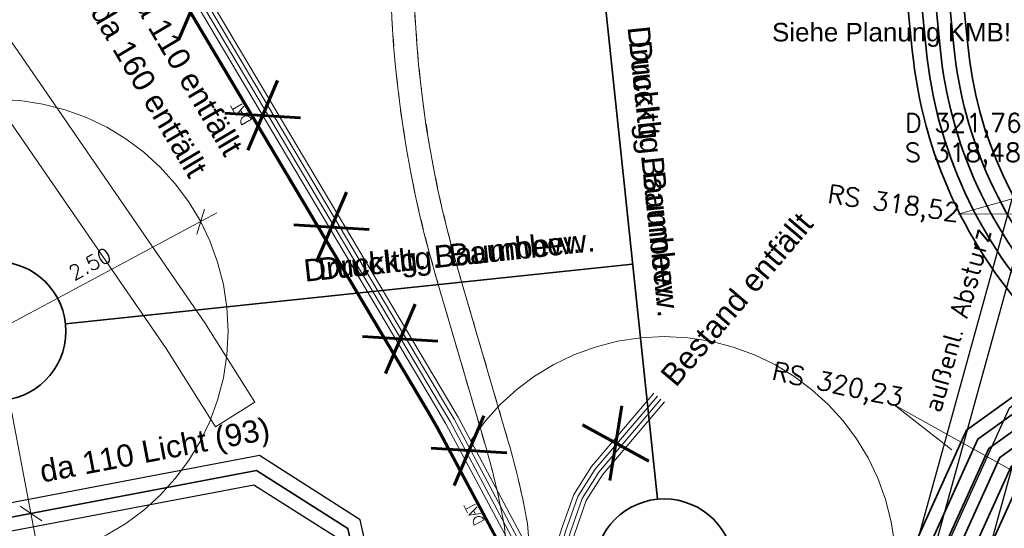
# Model space of a CAD drawing. Header units: metres. Extents: x -502 to 161, y -108 to 174.
# Tile 289 of 656: x -204 to -194, y 3 to 8. Entities that reach past the tile are written whole.
import ezdxf

# ---------------------------------------------------------------- set-up
doc = ezdxf.new("R2010")
doc.units = ezdxf.units.M
doc.header["$LTSCALE"] = 0.1
doc.linetypes.add('103', pattern=[0.16875, 0.125, -0.01875, 0.00625, -0.01875])
doc.linetypes.add('237', pattern=[93, 75, -18])
for name, color, linetype in [('BRI31-005.05-5p02-Koordinierung Lageplan 4. BA ZOB West 2022-06-15', 7, 'Continuous'), ('BRI31-005.06-5f07-Koordinierung Lageplan 4. BA ZOB Fernbusbahnh', 7, 'Continuous'), ('BRI31-005.07-5f08-Koordinierung Lageplan 4. BA Radstation - Seeterrasse 2023-05-31', 7, 'Continuous')]:
    doc.layers.add(name, color=color, linetype=linetype)
doc.styles.add('Arial', font='arial.ttf')
doc.styles.add('Txt', font='txt_____.ttf')

# ---------------------------------------------------------------- blocks, each defined once
blk = doc.blocks.new('1000DAT')
at = {"color": 114, "linetype": 'Continuous', "lineweight": 13, "true_color": 0x00994c, "transparency": 33554687}
for p, q in [((4.589, 0.775), (4.589, 0.173)), ((5.348, 0.777), (5.795, 0.777)), ((5.561, 0.775), (5.561, 0.173)), ((5.077, 0.435), (5.312, 0.435))]:
    blk.add_line(p, q, dxfattribs=at)
at = {"color": 114, "linetype": 'Continuous', "lineweight": 13, "true_color": 0x00994c, "transparency": 33554687, "flags": 128}
blk.add_lwpolyline([(4.589, 0.775, -0.445229), (4.924, 0.474, -0.445229), (4.589, 0.173)], format="xyb", dxfattribs=at)
blk.add_lwpolyline([(4.984, 0.174), (5.199, 0.775), (5.401, 0.174)], dxfattribs=at)

msp = doc.modelspace()

# ---------------------------------------------------------------- linework, layer by layer
at = {"layer": 'BRI31-005.05-5p02-Koordinierung Lageplan 4. BA ZOB West 2022-06-15', "color": 142, "linetype": 'Continuous', "lineweight": 35, "true_color": 0x0099cc, "transparency": 33554687}
for p, q in [((-198.199, 9.951), (-197.473, 3.069)), ((-197.741, 5.605), (-203.858, 4.96))]:
    msp.add_line(p, q, dxfattribs=at)
at = {"layer": 'BRI31-005.05-5p02-Koordinierung Lageplan 4. BA ZOB West 2022-06-15', "color": 1, "linetype": 'Continuous', "lineweight": 13, "true_color": 0xff0000, "transparency": 33554687}
for p, q in [((-193.201, 6.437), (-194.23, 6.143)), ((-192.842, 6.151), (-194.23, 6.143)), ((-194.297, 3.602), (-194.919, 4.088)), ((-194.919, 4.088), (-193.638, 3.373))]:
    msp.add_line(p, q, dxfattribs=at)
at = {"layer": 'BRI31-005.05-5p02-Koordinierung Lageplan 4. BA ZOB West 2022-06-15', "color": 91, "linetype": 'Continuous', "lineweight": 25, "true_color": 0x7fff7f, "transparency": 33554687}
msp.add_line((-197.354, -10.025), (-192.89, 6.164), dxfattribs=at)
at = {"layer": 'BRI31-005.05-5p02-Koordinierung Lageplan 4. BA ZOB West 2022-06-15', "color": 7, "linetype": 'Continuous', "lineweight": 35, "transparency": 33554687, "flags": 128}
for points in [[(-197.7, 41.28, -0.138763), (-197.928, 40.269), (-197.928, 40.269, 0.136417), (-198.161, 39.258), (-198.161, 39.258), (-197.715, 29.365), (-195.361, 16.922, -0.022137), (-194.725, 12.503), (-194.276, 7.953), (-194.276, 7.953, 0.167272), (-193.042, 5.261), (-193.042, 5.261), (-191.586, 3.671, -0.139477), (-191.341, 3.182), (-191.294, 2.936)], [(-198.373, 40.643, -0.040891), (-198.401, 39.64), (-198.401, 39.64, 0.038578), (-198.433, 38.637), (-198.433, 38.637), (-198.014, 29.33), (-195.655, 16.867), (-195.655, 16.867, -0.022137), (-195.024, 12.473), (-195.024, 12.473), (-194.575, 7.923, 0.167272), (-193.259, 5.054), (-193.259, 5.054, -0.144501), (-191.927, 2.46), (-191.927, 2.46), (-191.88, 2.215)], [(-191.733, 2.244), (-191.779, 2.488, 0.144501), (-193.15, 5.157), (-193.15, 5.157, -0.167272), (-194.425, 7.938), (-194.425, 7.938), (-194.875, 12.488), (-194.875, 12.488, 0.022137), (-195.508, 16.894), (-195.508, 16.894), (-197.864, 29.347), (-198.373, 40.637)]]:
    msp.add_lwpolyline(points, format="xyb", dxfattribs=at)
at = {"layer": 'BRI31-005.05-5p02-Koordinierung Lageplan 4. BA ZOB West 2022-06-15', "color": 3, "linetype": '237', "lineweight": 35, "true_color": 0x00ff00, "transparency": 33554687, "flags": 128}
msp.add_lwpolyline([(-197.551, 41.289), (-197.551, 41.289, -0.138429), (-197.778, 40.275), (-197.778, 40.275, 0.136081), (-198.011, 39.261), (-197.565, 29.382), (-195.213, 16.95, -0.022137), (-194.576, 12.517), (-194.127, 7.968), (-194.127, 7.968, 0.167272), (-192.933, 5.364), (-192.933, 5.364), (-191.476, 3.772, -0.139476), (-191.194, 3.21), (-191.147, 2.964)], format="xyb", dxfattribs=at)
at = {"layer": 'BRI31-005.05-5p02-Koordinierung Lageplan 4. BA ZOB West 2022-06-15', "color": 3, "linetype": 'Continuous', "lineweight": 35, "true_color": 0x00ff00, "transparency": 33554687, "flags": 128}
msp.add_lwpolyline([(-192.028, 2.186), (-192.074, 2.432, 0.144501), (-193.367, 4.95, -0.167272), (-194.724, 7.909), (-195.173, 12.458), (-195.173, 12.458, 0.022137), (-195.803, 16.839), (-195.803, 16.839), (-198.167, 29.336), (-198.586, 38.629, -0.039415), (-198.552, 39.632, 0.04173), (-198.523, 40.635)], format="xyb", dxfattribs=at)
at = {"layer": 'BRI31-005.05-5p02-Koordinierung Lageplan 4. BA ZOB West 2022-06-15', "color": 3, "linetype": 'Continuous', "lineweight": 18, "true_color": 0x00ff00, "transparency": 33554687, "flags": 128}
for points in [[(-168.109, 22.151), (-194.814, 17.056), (-194.814, 17.056, 0.2724), (-199.74, 12.732), (-199.74, 12.732), (-199.74, 12.732, 0.151956), (-199.862, 5.47), (-199.862, 5.47), (-199.322, 3.622, -0.027185), (-199.123, 2.775), (-198.936, 0.38), (-199.421, -1.192), (-199.421, -1.192, -0.014069), (-199.669, -1.865), (-199.669, -1.865, -0.754272), (-204.728, -1.336)], [(-168.062, 21.906), (-194.767, 16.811, 0.2724), (-199.503, 12.653), (-199.503, 12.653, 0.151956), (-199.622, 5.54), (-199.622, 5.54), (-199.082, 3.693, -0.027561), (-198.875, 2.807), (-198.683, 0.352), (-199.183, -1.269), (-199.183, -1.269, -0.014138), (-199.438, -1.958), (-199.438, -1.958, -0.754273), (-204.975, -1.379)]]:
    msp.add_lwpolyline(points, format="xyb", dxfattribs=at)
at = {"layer": 'BRI31-005.05-5p02-Koordinierung Lageplan 4. BA ZOB West 2022-06-15', "color": 250, "linetype": 'Continuous', "lineweight": 13, "true_color": 0x333333, "transparency": 33554687, "flags": 128}
for points in [[(-203.872, -0.734), (-203.024, -2.245), (-202.806, -2.313), (-202.567, -2.303), (-201.907, -2.018), (-199.459, -0.761), (-198.841, -0.437), (-198.401, -0.07), (-198.24, 0.297), (-198.248, 1.011), (-198.514, 1.568), (-198.8, 2.095), (-199.754, 3.883), (-199.866, 4.072), (-202.673, 8.8), (-205.993, 13.819)], [(-203.916, -0.758), (-203.056, -2.287), (-202.813, -2.363), (-202.556, -2.353), (-201.886, -2.063), (-199.436, -0.805), (-198.813, -0.479), (-198.36, -0.101), (-198.19, 0.287), (-198.198, 1.023), (-198.469, 1.591), (-198.756, 2.119), (-199.71, 3.907), (-199.823, 4.098), (-202.631, 8.827), (-205.951, 13.847)], [(-203.96, -0.782), (-203.088, -2.329), (-202.82, -2.413), (-202.545, -2.403), (-201.865, -2.108), (-199.413, -0.849), (-198.785, -0.521), (-198.319, -0.132), (-198.14, 0.277), (-198.148, 1.035), (-198.424, 1.614), (-198.712, 2.143), (-199.666, 3.931), (-199.78, 4.124), (-202.589, 8.854), (-205.909, 13.875)], [(-204.003, -0.807), (-203.12, -2.371), (-202.827, -2.463), (-202.534, -2.453), (-201.844, -2.153), (-199.39, -0.893), (-198.757, -0.563), (-198.278, -0.163), (-198.09, 0.267), (-198.098, 1.047), (-198.379, 1.637), (-198.668, 2.167), (-199.622, 3.955), (-199.737, 4.15), (-202.547, 8.881), (-205.867, 13.903)], [(-203.78, -0.693), (-203.666, -0.863), (-202.992, -2.203), (-202.799, -2.263), (-202.589, -2.203), (-201.949, -1.928), (-199.505, -0.673), (-198.897, -0.353), (-198.483, -0.008), (-198.34, 0.317), (-198.348, 0.987), (-198.604, 1.522), (-198.888, 2.047), (-199.842, 3.835), (-199.952, 4.02), (-202.756, 8.736), (-206.077, 13.763)], [(-197.435, 4.15), (-198.104, 3.362), (-198.285, 3.076), (-198.416, 2.707), (-198.546, 2.257), (-198.244, 1.706), (-197.948, 1.083), (-197.94, 0.237), (-198.155, -0.256), (-198.673, -0.689), (-199.321, -1.025), (-201.781, -2.288), (-202.501, -2.603), (-202.848, -2.613), (-203.216, -2.502), (-204.135, -0.879)], [(-197.473, 4.182), (-198.144, 3.392), (-198.33, 3.098), (-198.464, 2.722), (-198.6, 2.251), (-198.289, 1.683), (-197.998, 1.072), (-197.99, 0.247), (-198.196, -0.225), (-198.701, -0.647), (-199.344, -0.981), (-201.802, -2.243), (-202.512, -2.553), (-202.841, -2.563), (-203.184, -2.459), (-204.091, -0.855)], [(-197.511, 4.214), (-198.184, 3.422), (-198.375, 3.12), (-198.512, 2.737), (-198.654, 2.245), (-198.334, 1.66), (-198.048, 1.06), (-198.04, 0.257), (-198.237, -0.194), (-198.729, -0.605), (-199.367, -0.937), (-201.823, -2.198), (-202.523, -2.503), (-202.834, -2.513), (-203.152, -2.416), (-204.047, -0.831)], [(-197.397, 4.118), (-198.064, 3.332), (-198.24, 3.054), (-198.368, 2.692), (-198.492, 2.263), (-198.199, 1.729), (-197.898, 1.094), (-197.89, 0.227), (-198.114, -0.287), (-198.645, -0.731), (-199.298, -1.069), (-201.76, -2.333), (-202.49, -2.653), (-202.855, -2.663), (-203.248, -2.545), (-204.179, -0.903)]]:
    msp.add_lwpolyline(points, dxfattribs=at)
at = {"layer": 'BRI31-005.05-5p02-Koordinierung Lageplan 4. BA ZOB West 2022-06-15', "color": 1, "linetype": 'Continuous', "lineweight": 25, "true_color": 0xff0000, "transparency": 33554687, "flags": 128}
msp.add_lwpolyline([(-206.085, 13.757), (-202.764, 8.731), (-199.961, 4.015), (-199.851, 3.83), (-198.897, 2.042), (-198.613, 1.517), (-198.358, 0.985), (-198.35, 0.319), (-198.491, -0.002), (-198.903, -0.345), (-199.51, -0.664), (-201.953, -1.919), (-202.592, -2.194), (-202.799, -2.253), (-202.985, -2.195), (-203.657, -0.858), (-203.772, -0.687), (-203.86, 0.033), (-204.358, 0.863)], dxfattribs=at)
at = {"layer": 'BRI31-005.05-5p02-Koordinierung Lageplan 4. BA ZOB West 2022-06-15', "color": 114, "linetype": 'Continuous', "lineweight": 25, "true_color": 0x00994c, "transparency": 33554687, "flags": 128}
msp.add_lwpolyline([(-204.444, 0.812), (-203.946, -0.018), (-203.792, -0.694), (-203.675, -0.868), (-202.999, -2.211), (-202.8, -2.274), (-202.586, -2.213), (-201.945, -1.937), (-199.501, -0.681), (-198.892, -0.361), (-198.474, -0.015), (-198.33, 0.315), (-198.338, 0.989), (-198.595, 1.526), (-198.88, 2.052), (-199.833, 3.84), (-199.944, 4.025), (-202.747, 8.741), (-206.071, 13.772)], dxfattribs=at)
at = {"layer": 'BRI31-005.05-5p02-Koordinierung Lageplan 4. BA ZOB West 2022-06-15', "color": 7, "linetype": 'Continuous', "lineweight": 13, "transparency": 33554687, "flags": 128}
msp.add_lwpolyline([(-207.781, 13.26), (-205.6, 9.688), (-202.354, 4.971), (-201.817, 4.116), (-202.238, 3.851), (-202.772, 4.695), (-206.02, 9.416), (-208.207, 13), (-207.781, 13.26)], dxfattribs=at)
at = {"layer": 'BRI31-005.05-5p02-Koordinierung Lageplan 4. BA ZOB West 2022-06-15', "color": 190, "linetype": 'Continuous', "lineweight": 35, "true_color": 0x7f00ff, "transparency": 33554687, "flags": 128}
msp.add_lwpolyline([(-221.809, 10.116), (-221.356, 9.158, 0.40562), (-219.856, 8.595, -0.019592), (-214.856, 10.55), (-211.088, 9.836), (-206.127, 2.556), (-201.796, 3.38), (-200.814, 2.755), (-200.139, -0.279)], format="xyb", dxfattribs=at)
at = {"layer": 'BRI31-005.05-5p02-Koordinierung Lageplan 4. BA ZOB West 2022-06-15', "color": 91, "linetype": 'Continuous', "lineweight": 25, "true_color": 0x7fff7f, "transparency": 33554687, "flags": 128}
for points in [[(-198.198, -10.163), (-193.648, 6.31), (-193.242, 6.528)], [(-198.005, -10.217), (-193.478, 6.175), (-193.145, 6.353)]]:
    msp.add_lwpolyline(points, dxfattribs=at)
at = {"layer": 'BRI31-005.05-5p02-Koordinierung Lageplan 4. BA ZOB West 2022-06-15', "color": 3, "linetype": 'Continuous', "lineweight": 35, "true_color": 0x00ff00, "transparency": 33554687, "flags": 128}
for points in [[(-200.951, -0.287), (-200.011, -0.926), (-195.933, -0.15), (-194.139, 3.815), (-192.319, 5.121)], [(-192.231, 4.999), (-194.019, 3.717), (-195.829, -0.282), (-200.044, -1.085), (-201.036, -0.411)], [(-201.12, -0.535), (-200.076, -1.244), (-195.724, -0.415), (-193.899, 3.618), (-192.144, 4.877)], [(-201.204, -0.659), (-200.109, -1.403), (-195.62, -0.548), (-193.779, 3.52), (-192.056, 4.755)], [(-191.969, 4.634), (-193.659, 3.421), (-195.515, -0.681), (-200.142, -1.562), (-201.289, -0.783)], [(-191.882, 4.512), (-193.539, 3.323), (-195.411, -0.814), (-200.175, -1.721), (-201.373, -0.907)]]:
    msp.add_lwpolyline(points, dxfattribs=at)
at = {"layer": 'BRI31-005.05-5p02-Koordinierung Lageplan 4. BA ZOB West 2022-06-15', "color": 21, "linetype": 'Continuous', "lineweight": 25, "true_color": 0xff9f7f, "transparency": 33554687, "flags": 128}
for points in [[(-200.993, -0.349), (-199.445, -1.401), (-195.832, -0.713), (-194.898, 1.356), (-193.677, 4.055), (-192.275, 5.06)], [(-199.993, -0.247), (-200.681, 2.848), (-201.765, 3.539), (-205.937, 2.745), (-206.816, 3.168)], [(-200.285, -0.312), (-200.946, 2.662), (-201.826, 3.222), (-205.979, 2.432), (-206.478, 2.672)]]:
    msp.add_lwpolyline(points, dxfattribs=at)
at = {"layer": 'BRI31-005.05-5p02-Koordinierung Lageplan 4. BA ZOB West 2022-06-15', "color": 142, "linetype": 'Continuous', "lineweight": 35, "true_color": 0x0099cc, "transparency": 33554687}
for centre in [(-204.604, 4.882), (-197.4, 2.323)]:
    msp.add_circle(centre, 0.75, dxfattribs=at)
at = {"layer": 'BRI31-005.06-5f07-Koordinierung Lageplan 4. BA ZOB Fernbusbahnh', "color": 142, "linetype": 'Continuous', "lineweight": 30, "true_color": 0x0099cc, "transparency": 33554687}
for p, q in [((-198.199, 9.951), (-197.473, 3.069)), ((-197.741, 5.605), (-203.858, 4.96))]:
    msp.add_line(p, q, dxfattribs=at)
at = {"layer": 'BRI31-005.06-5f07-Koordinierung Lageplan 4. BA ZOB Fernbusbahnh', "color": 1, "linetype": 'Continuous', "lineweight": 9, "true_color": 0xff0000, "transparency": 33554687}
for p, q in [((-193.201, 6.437), (-194.23, 6.143)), ((-192.842, 6.151), (-194.23, 6.143)), ((-194.297, 3.602), (-194.919, 4.088)), ((-194.919, 4.088), (-193.638, 3.373))]:
    msp.add_line(p, q, dxfattribs=at)
at = {"layer": 'BRI31-005.06-5f07-Koordinierung Lageplan 4. BA ZOB Fernbusbahnh', "color": 7, "linetype": 'Continuous', "lineweight": 13, "transparency": 33554687}
for p, q in [((-202.442, 5.928), (-202.36, 6.199)), ((-204.78, 4.787), (-202.225, 6.158)), ((-202.354, 5.975), (-202.448, 6.152)), ((-204.006, 1.738), (-204.642, 5.078)), ((-204.113, 2.837), (-204.347, 2.996)), ((-204.132, 2.936), (-204.329, 2.898))]:
    msp.add_line(p, q, dxfattribs=at)
at = {"layer": 'BRI31-005.06-5f07-Koordinierung Lageplan 4. BA ZOB Fernbusbahnh', "color": 91, "linetype": 'Continuous', "lineweight": 20, "true_color": 0x7fff7f, "transparency": 33554687}
msp.add_line((-197.354, -10.025), (-192.89, 6.164), dxfattribs=at)
at = {"layer": 'BRI31-005.06-5f07-Koordinierung Lageplan 4. BA ZOB Fernbusbahnh', "color": 7, "linetype": 'Continuous', "lineweight": 30, "transparency": 33554687, "flags": 128}
for points in [[(-197.7, 41.28, -0.138763), (-197.928, 40.269), (-197.928, 40.269, 0.136417), (-198.161, 39.258), (-198.161, 39.258), (-197.715, 29.365), (-195.361, 16.922, -0.022137), (-194.725, 12.503), (-194.276, 7.953), (-194.276, 7.953, 0.167272), (-193.042, 5.261), (-193.042, 5.261), (-191.586, 3.671, -0.139477), (-191.341, 3.182), (-191.294, 2.936)], [(-198.373, 40.643, -0.040891), (-198.401, 39.64), (-198.401, 39.64, 0.038578), (-198.433, 38.637), (-198.433, 38.637), (-198.014, 29.33), (-195.655, 16.867), (-195.655, 16.867, -0.022137), (-195.024, 12.473), (-195.024, 12.473), (-194.575, 7.923, 0.167272), (-193.259, 5.054), (-193.259, 5.054, -0.144501), (-191.927, 2.46), (-191.927, 2.46), (-191.88, 2.215)], [(-191.733, 2.244), (-191.779, 2.488, 0.144501), (-193.15, 5.157), (-193.15, 5.157, -0.167272), (-194.425, 7.938), (-194.425, 7.938), (-194.875, 12.488), (-194.875, 12.488, 0.022137), (-195.508, 16.894), (-195.508, 16.894), (-197.864, 29.347), (-198.373, 40.637)]]:
    msp.add_lwpolyline(points, format="xyb", dxfattribs=at)
at = {"layer": 'BRI31-005.06-5f07-Koordinierung Lageplan 4. BA ZOB Fernbusbahnh', "color": 3, "linetype": '237', "lineweight": 30, "true_color": 0x00ff00, "transparency": 33554687, "flags": 128}
msp.add_lwpolyline([(-197.551, 41.289), (-197.551, 41.289, -0.138429), (-197.778, 40.275), (-197.778, 40.275, 0.136081), (-198.011, 39.261), (-197.565, 29.382), (-195.213, 16.95, -0.022137), (-194.576, 12.517), (-194.127, 7.968), (-194.127, 7.968, 0.167272), (-192.933, 5.364), (-192.933, 5.364), (-191.476, 3.772, -0.139476), (-191.194, 3.21), (-191.147, 2.964)], format="xyb", dxfattribs=at)
at = {"layer": 'BRI31-005.06-5f07-Koordinierung Lageplan 4. BA ZOB Fernbusbahnh', "color": 3, "linetype": 'Continuous', "lineweight": 30, "true_color": 0x00ff00, "transparency": 33554687, "flags": 128}
msp.add_lwpolyline([(-192.028, 2.186), (-192.074, 2.432, 0.144501), (-193.367, 4.95, -0.167272), (-194.724, 7.909), (-195.173, 12.458), (-195.173, 12.458, 0.022137), (-195.803, 16.839), (-195.803, 16.839), (-198.167, 29.336), (-198.586, 38.629, -0.039415), (-198.552, 39.632, 0.04173), (-198.523, 40.635)], format="xyb", dxfattribs=at)
at = {"layer": 'BRI31-005.06-5f07-Koordinierung Lageplan 4. BA ZOB Fernbusbahnh', "color": 3, "linetype": 'Continuous', "lineweight": 13, "true_color": 0x00ff00, "transparency": 33554687, "flags": 128}
msp.add_lwpolyline([(-168.109, 22.151), (-194.814, 17.056), (-194.814, 17.056, 0.2724), (-199.74, 12.732), (-199.74, 12.732), (-199.74, 12.732, 0.151956), (-199.862, 5.47), (-199.862, 5.47), (-199.322, 3.622, -0.027185), (-199.123, 2.775), (-198.936, 0.38), (-199.421, -1.192), (-199.421, -1.192, -0.014069), (-199.669, -1.865), (-199.669, -1.865, -0.754272), (-204.728, -1.336)], format="xyb", dxfattribs=at)
at = {"layer": 'BRI31-005.06-5f07-Koordinierung Lageplan 4. BA ZOB Fernbusbahnh', "color": 250, "linetype": 'Continuous', "lineweight": 9, "true_color": 0x333333, "transparency": 33554687, "flags": 128}
for points in [[(-203.872, -0.734), (-203.024, -2.245), (-202.806, -2.313), (-202.567, -2.303), (-201.907, -2.018), (-199.459, -0.761), (-198.841, -0.437), (-198.401, -0.07), (-198.24, 0.297), (-198.248, 1.011), (-198.514, 1.568), (-198.8, 2.095), (-199.754, 3.883), (-199.866, 4.072), (-202.673, 8.8), (-205.993, 13.819)], [(-203.916, -0.758), (-203.056, -2.287), (-202.813, -2.363), (-202.556, -2.353), (-201.886, -2.063), (-199.436, -0.805), (-198.813, -0.479), (-198.36, -0.101), (-198.19, 0.287), (-198.198, 1.023), (-198.469, 1.591), (-198.756, 2.119), (-199.71, 3.907), (-199.823, 4.098), (-202.631, 8.827), (-205.951, 13.847)], [(-203.96, -0.782), (-203.088, -2.329), (-202.82, -2.413), (-202.545, -2.403), (-201.865, -2.108), (-199.413, -0.849), (-198.785, -0.521), (-198.319, -0.132), (-198.14, 0.277), (-198.148, 1.035), (-198.424, 1.614), (-198.712, 2.143), (-199.666, 3.931), (-199.78, 4.124), (-202.589, 8.854), (-205.909, 13.875)], [(-204.003, -0.807), (-203.12, -2.371), (-202.827, -2.463), (-202.534, -2.453), (-201.844, -2.153), (-199.39, -0.893), (-198.757, -0.563), (-198.278, -0.163), (-198.09, 0.267), (-198.098, 1.047), (-198.379, 1.637), (-198.668, 2.167), (-199.622, 3.955), (-199.737, 4.15), (-202.547, 8.881), (-205.867, 13.903)], [(-203.78, -0.693), (-203.666, -0.863), (-202.992, -2.203), (-202.799, -2.263), (-202.589, -2.203), (-201.949, -1.928), (-199.505, -0.673), (-198.897, -0.353), (-198.483, -0.008), (-198.34, 0.317), (-198.348, 0.987), (-198.604, 1.522), (-198.888, 2.047), (-199.842, 3.835), (-199.952, 4.02), (-202.756, 8.736), (-206.077, 13.763)], [(-197.435, 4.15), (-198.104, 3.362), (-198.285, 3.076), (-198.416, 2.707), (-198.546, 2.257), (-198.244, 1.706), (-197.948, 1.083), (-197.94, 0.237), (-198.155, -0.256), (-198.673, -0.689), (-199.321, -1.025), (-201.781, -2.288), (-202.501, -2.603), (-202.848, -2.613), (-203.216, -2.502), (-204.135, -0.879)], [(-197.473, 4.182), (-198.144, 3.392), (-198.33, 3.098), (-198.464, 2.722), (-198.6, 2.251), (-198.289, 1.683), (-197.998, 1.072), (-197.99, 0.247), (-198.196, -0.225), (-198.701, -0.647), (-199.344, -0.981), (-201.802, -2.243), (-202.512, -2.553), (-202.841, -2.563), (-203.184, -2.459), (-204.091, -0.855)], [(-197.511, 4.214), (-198.184, 3.422), (-198.375, 3.12), (-198.512, 2.737), (-198.654, 2.245), (-198.334, 1.66), (-198.048, 1.06), (-198.04, 0.257), (-198.237, -0.194), (-198.729, -0.605), (-199.367, -0.937), (-201.823, -2.198), (-202.523, -2.503), (-202.834, -2.513), (-203.152, -2.416), (-204.047, -0.831)], [(-197.397, 4.118), (-198.064, 3.332), (-198.24, 3.054), (-198.368, 2.692), (-198.492, 2.263), (-198.199, 1.729), (-197.898, 1.094), (-197.89, 0.227), (-198.114, -0.287), (-198.645, -0.731), (-199.298, -1.069), (-201.76, -2.333), (-202.49, -2.653), (-202.855, -2.663), (-203.248, -2.545), (-204.179, -0.903)]]:
    msp.add_lwpolyline(points, dxfattribs=at)
at = {"layer": 'BRI31-005.06-5f07-Koordinierung Lageplan 4. BA ZOB Fernbusbahnh', "color": 1, "linetype": 'Continuous', "lineweight": 20, "true_color": 0xff0000, "transparency": 33554687, "flags": 128}
msp.add_lwpolyline([(-206.085, 13.757), (-202.764, 8.731), (-199.961, 4.015), (-199.851, 3.83), (-198.897, 2.042), (-198.613, 1.517), (-198.358, 0.985), (-198.35, 0.319), (-198.491, -0.002), (-198.903, -0.345), (-199.51, -0.664), (-201.953, -1.919), (-202.592, -2.194), (-202.799, -2.253), (-202.985, -2.195), (-203.657, -0.858), (-203.772, -0.687), (-203.86, 0.033), (-204.358, 0.863)], dxfattribs=at)
at = {"layer": 'BRI31-005.06-5f07-Koordinierung Lageplan 4. BA ZOB Fernbusbahnh', "color": 114, "linetype": 'Continuous', "lineweight": 20, "true_color": 0x00994c, "transparency": 33554687, "flags": 128}
msp.add_lwpolyline([(-204.444, 0.812), (-203.946, -0.018), (-203.792, -0.694), (-203.675, -0.868), (-202.999, -2.211), (-202.8, -2.274), (-202.586, -2.213), (-201.945, -1.937), (-199.501, -0.681), (-198.892, -0.361), (-198.474, -0.015), (-198.33, 0.315), (-198.338, 0.989), (-198.595, 1.526), (-198.88, 2.052), (-199.833, 3.84), (-199.944, 4.025), (-202.747, 8.741), (-206.071, 13.772)], dxfattribs=at)
at = {"layer": 'BRI31-005.06-5f07-Koordinierung Lageplan 4. BA ZOB Fernbusbahnh', "color": 7, "linetype": 'Continuous', "lineweight": 9, "transparency": 33554687, "flags": 128}
msp.add_lwpolyline([(-207.781, 13.26), (-205.6, 9.688), (-202.354, 4.971), (-201.817, 4.116), (-202.238, 3.851), (-202.772, 4.695), (-206.02, 9.416), (-208.207, 13), (-207.781, 13.26)], dxfattribs=at)
at = {"layer": 'BRI31-005.06-5f07-Koordinierung Lageplan 4. BA ZOB Fernbusbahnh', "color": 190, "linetype": 'Continuous', "lineweight": 30, "true_color": 0x7f00ff, "transparency": 33554687, "flags": 128}
msp.add_lwpolyline([(-221.809, 10.116), (-221.356, 9.158, 0.40562), (-219.856, 8.595, -0.019592), (-214.856, 10.55), (-211.088, 9.836), (-206.127, 2.556), (-201.796, 3.38), (-200.814, 2.755), (-200.139, -0.279)], format="xyb", dxfattribs=at)
at = {"layer": 'BRI31-005.06-5f07-Koordinierung Lageplan 4. BA ZOB Fernbusbahnh', "color": 91, "linetype": 'Continuous', "lineweight": 20, "true_color": 0x7fff7f, "transparency": 33554687, "flags": 128}
for points in [[(-198.198, -10.163), (-193.648, 6.31), (-193.242, 6.528)], [(-198.005, -10.217), (-193.478, 6.175), (-193.145, 6.353)]]:
    msp.add_lwpolyline(points, dxfattribs=at)
at = {"layer": 'BRI31-005.06-5f07-Koordinierung Lageplan 4. BA ZOB Fernbusbahnh', "color": 3, "linetype": 'Continuous', "lineweight": 30, "true_color": 0x00ff00, "transparency": 33554687, "flags": 128}
for points in [[(-200.951, -0.287), (-200.011, -0.926), (-195.933, -0.15), (-194.139, 3.815), (-192.319, 5.121)], [(-192.231, 4.999), (-194.019, 3.717), (-195.829, -0.282), (-200.044, -1.085), (-201.036, -0.411)], [(-201.12, -0.535), (-200.076, -1.244), (-195.724, -0.415), (-193.899, 3.618), (-192.144, 4.877)], [(-201.204, -0.659), (-200.109, -1.403), (-195.62, -0.548), (-193.779, 3.52), (-192.056, 4.755)], [(-191.969, 4.634), (-193.659, 3.421), (-195.515, -0.681), (-200.142, -1.562), (-201.289, -0.783)], [(-191.882, 4.512), (-193.539, 3.323), (-195.411, -0.814), (-200.175, -1.721), (-201.373, -0.907)]]:
    msp.add_lwpolyline(points, dxfattribs=at)
at = {"layer": 'BRI31-005.06-5f07-Koordinierung Lageplan 4. BA ZOB Fernbusbahnh', "color": 1, "linetype": '237', "lineweight": 20, "true_color": 0xff0000, "transparency": 33554687}
for centre in [(-204.604, 4.882), (-197.4, 2.323)]:
    msp.add_circle(centre, 2.5, dxfattribs=at)
at = {"layer": 'BRI31-005.06-5f07-Koordinierung Lageplan 4. BA ZOB Fernbusbahnh', "color": 142, "linetype": 'Continuous', "lineweight": 30, "true_color": 0x0099cc, "transparency": 33554687}
for centre in [(-204.604, 4.882), (-197.4, 2.323)]:
    msp.add_circle(centre, 0.75, dxfattribs=at)
at = {"layer": 'BRI31-005.07-5f08-Koordinierung Lageplan 4. BA Radstation - Seeterrasse 2023-05-31', "color": 3, "linetype": '103', "lineweight": 13, "true_color": 0x00ff00, "transparency": 33554687, "flags": 128}
for points in [[(-168.109, 22.151), (-194.814, 17.056), (-194.814, 17.056, 0.2724), (-199.74, 12.732), (-199.74, 12.732), (-199.74, 12.732, 0.151956), (-199.862, 5.47), (-199.862, 5.47), (-199.322, 3.622, -0.027185), (-199.123, 2.775), (-198.936, 0.38), (-199.421, -1.192), (-199.421, -1.192, -0.014069), (-199.669, -1.865), (-199.669, -1.865, -0.754272), (-204.728, -1.336)], [(-168.109, 22.151), (-194.814, 17.056), (-194.814, 17.056, 0.2724), (-199.74, 12.732), (-199.74, 12.732), (-199.74, 12.732, 0.151956), (-199.862, 5.47), (-199.862, 5.47), (-199.322, 3.622, -0.027185), (-199.123, 2.775), (-198.936, 0.38), (-199.421, -1.192), (-199.421, -1.192, -0.014069), (-199.669, -1.865), (-199.669, -1.865, -0.754272), (-204.728, -1.336)], [(-168.062, 21.906), (-194.767, 16.811, 0.2724), (-199.503, 12.653), (-199.503, 12.653, 0.151956), (-199.622, 5.54), (-199.622, 5.54), (-199.082, 3.693, -0.027561), (-198.875, 2.807), (-198.683, 0.352), (-199.183, -1.269), (-199.183, -1.269, -0.014138), (-199.438, -1.958), (-199.438, -1.958, -0.754273), (-204.975, -1.379)], [(-168.062, 21.906), (-194.767, 16.811, 0.2724), (-199.503, 12.653), (-199.503, 12.653, 0.151956), (-199.622, 5.54), (-199.622, 5.54), (-199.082, 3.693, -0.027561), (-198.875, 2.807), (-198.683, 0.352), (-199.183, -1.269), (-199.183, -1.269, -0.014138), (-199.438, -1.958), (-199.438, -1.958, -0.754273), (-204.975, -1.379)]]:
    msp.add_lwpolyline(points, format="xyb", dxfattribs=at)

# ---------------------------------------------------------------- block references
at = {"layer": 'BRI31-005.06-5f07-Koordinierung Lageplan 4. BA ZOB Fernbusbahnh', "color": 7, "transparency": 33554687, "xscale": 0.2000000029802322, "yscale": 0.2000000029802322, "zscale": 0.2000000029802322}
for p, rotation in [((-201.353, 6.396), 120.7255462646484), ((-198.88, 2.052), 118.0575164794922)]:
    msp.add_blockref('1000DAT', p, dxfattribs=dict(at, rotation=rotation))

# ---------------------------------------------------------------- texts
at = {"layer": 'BRI31-005.05-5p02-Koordinierung Lageplan 4. BA ZOB West 2022-06-15', "color": 2, "true_color": 0xffff00, "transparency": 33554687, "char_height": 1, "attachment_point": 1, "line_spacing_factor": 0.25, "style": 'Txt'}
for s, insert, rotation in [('x x x x x x x x x', (-205.059, 13.89), 301.6067), ('x', (-198.544, 4.113), 26.1395)]:
    msp.add_mtext(s, dxfattribs=dict(at, insert=insert, rotation=rotation))
at = {"layer": 'BRI31-005.05-5p02-Koordinierung Lageplan 4. BA ZOB West 2022-06-15', "color": 251, "true_color": 0x5b5b5b, "transparency": 33554687, "char_height": 0.24, "attachment_point": 1, "line_spacing_factor": 0.25, "style": 'Arial'}
for s, insert, rotation in [('Bestand 4 x da 110 entfällt', (-203.959, 10.284), 300.7084), ('Bestand 1 x da 160 entfällt', (-204.342, 10.052), 300.7084), ('Bestand entfällt', (-197.458, 4.423), 49.6693)]:
    msp.add_mtext(s, dxfattribs=dict(at, insert=insert, rotation=rotation))
at = {"layer": 'BRI31-005.05-5p02-Koordinierung Lageplan 4. BA ZOB West 2022-06-15', "color": 5, "true_color": 0x0000ff, "transparency": 33554687, "char_height": 0.24, "attachment_point": 1, "line_spacing_factor": 0.25, "style": 'Arial'}
for insert, rotation in [((-197.558, 8.185), 276.015), ((-201.3, 5.653), 6.015)]:
    msp.add_mtext('Druckltg. Baumbew.', dxfattribs=dict(at, insert=insert, rotation=rotation))
at = {"layer": 'BRI31-005.05-5p02-Koordinierung Lageplan 4. BA ZOB West 2022-06-15', "color": 91, "true_color": 0x7fff7f, "transparency": 33554687, "char_height": 0.2, "attachment_point": 1, "line_spacing_factor": 0.25, "style": 'Txt'}
for s, insert in [('D 321,76', (-194.804, 7.229)), ('S 318,48', (-194.804, 6.909))]:
    msp.add_mtext(s, dxfattribs=dict(at, insert=insert))
for s, insert, rotation in [('RS 318,52', (-195.618, 6.465), 351.6483), ('außenl. Absturz', (-194.608, 4.045), 74.5586), ('RS 320,23', (-196.209, 4.556), 348.1639)]:
    msp.add_mtext(s, dxfattribs=dict(at, insert=insert, rotation=rotation))
at = {"layer": 'BRI31-005.05-5p02-Koordinierung Lageplan 4. BA ZOB West 2022-06-15', "color": 190, "true_color": 0x7f00ff, "transparency": 33554687, "insert": (-204.154, 3.484), "char_height": 0.24, "attachment_point": 1, "rotation": 10.7724, "line_spacing_factor": 0.25, "style": 'Arial'}
msp.add_mtext('da 110 Licht (93)', dxfattribs=at)
at = {"layer": 'BRI31-005.06-5f07-Koordinierung Lageplan 4. BA ZOB Fernbusbahnh', "color": 2, "true_color": 0xffff00, "transparency": 33554687, "char_height": 1, "attachment_point": 1, "line_spacing_factor": 0.25, "style": 'Txt'}
for s, insert, rotation in [('x x x x x x x x x', (-205.059, 13.89), 301.6067), ('x', (-198.544, 4.113), 26.1395)]:
    msp.add_mtext(s, dxfattribs=dict(at, insert=insert, rotation=rotation))
at = {"layer": 'BRI31-005.06-5f07-Koordinierung Lageplan 4. BA ZOB Fernbusbahnh', "color": 251, "true_color": 0x5b5b5b, "transparency": 33554687, "char_height": 0.24, "attachment_point": 1, "line_spacing_factor": 0.25, "style": 'Arial'}
for s, insert, rotation in [('Bestand 4 x da 110 entfällt', (-203.959, 10.284), 300.7084), ('Bestand 1 x da 160 entfällt', (-204.342, 10.052), 300.7084), ('Bestand entfällt', (-197.458, 4.423), 49.6693)]:
    msp.add_mtext(s, dxfattribs=dict(at, insert=insert, rotation=rotation))
at = {"layer": 'BRI31-005.06-5f07-Koordinierung Lageplan 4. BA ZOB Fernbusbahnh', "color": 1, "true_color": 0xff0000, "transparency": 33554687, "insert": (-196.237, 8.206), "char_height": 0.2, "attachment_point": 1, "line_spacing_factor": 0.25, "style": 'Arial'}
msp.add_mtext('Siehe Planung KMB!', dxfattribs=at)
at = {"layer": 'BRI31-005.06-5f07-Koordinierung Lageplan 4. BA ZOB Fernbusbahnh', "color": 5, "true_color": 0x0000ff, "transparency": 33554687, "char_height": 0.24, "attachment_point": 1, "line_spacing_factor": 0.25, "style": 'Arial'}
for insert, rotation in [((-197.541, 8.029), 276.015), ((-201.144, 5.669), 6.015)]:
    msp.add_mtext('Druckltg. Baumbew.', dxfattribs=dict(at, insert=insert, rotation=rotation))
at = {"layer": 'BRI31-005.06-5f07-Koordinierung Lageplan 4. BA ZOB Fernbusbahnh', "color": 91, "true_color": 0x7fff7f, "transparency": 33554687, "char_height": 0.2, "attachment_point": 1, "line_spacing_factor": 0.25, "style": 'Txt'}
for s, insert in [('D 321,76', (-194.804, 7.229)), ('S 318,48', (-194.804, 6.909))]:
    msp.add_mtext(s, dxfattribs=dict(at, insert=insert))
for s, insert, rotation in [('RS 318,52', (-195.618, 6.465), 351.6483), ('außenl. Absturz', (-194.608, 4.045), 74.5586), ('RS 320,23', (-196.209, 4.556), 348.1639)]:
    msp.add_mtext(s, dxfattribs=dict(at, insert=insert, rotation=rotation))
at = {"layer": 'BRI31-005.06-5f07-Koordinierung Lageplan 4. BA ZOB Fernbusbahnh', "color": 7, "transparency": 33554687, "insert": (-203.842, 5.563), "char_height": 0.16, "attachment_point": 1, "rotation": 28.2097, "line_spacing_factor": 0.25, "style": 'Txt'}
msp.add_mtext('2.50', dxfattribs=at)
at = {"layer": 'BRI31-005.06-5f07-Koordinierung Lageplan 4. BA ZOB Fernbusbahnh', "color": 190, "true_color": 0x7f00ff, "transparency": 33554687, "insert": (-204.154, 3.484), "char_height": 0.24, "attachment_point": 1, "rotation": 10.7724, "line_spacing_factor": 0.25, "style": 'Arial'}
msp.add_mtext('da 110 Licht (93)', dxfattribs=at)

doc.saveas('drawing.dxf')
